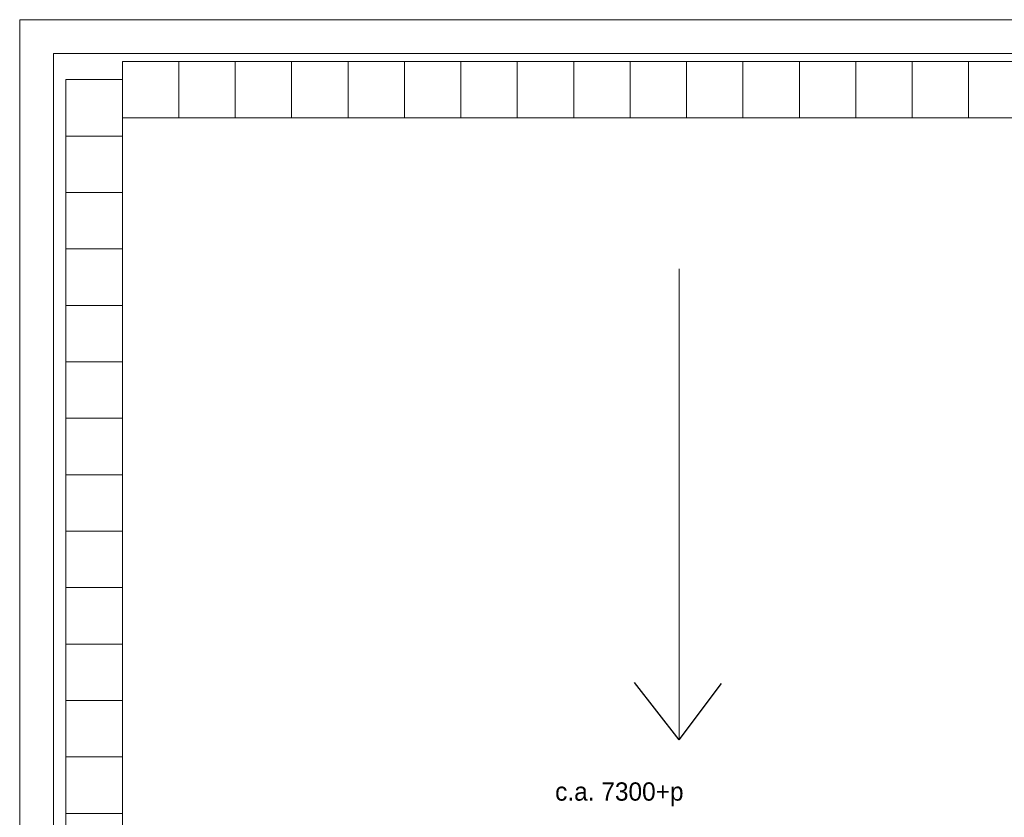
# Model space of a CAD drawing. Header units: millimetres. Extents: x -526411 to -400573, y 47353 to 130199.
# Tile 539 of 543: x -433853 to -425127, y 115501 to 122567. Entities that reach past the tile are written whole.
import ezdxf

# ---------------------------------------------------------------- set-up
doc = ezdxf.new("R2010")
doc.units = ezdxf.units.MM
doc.layers.add('01_ALGEMEEN', color=7, linetype='Continuous', lineweight=18)
doc.layers.add('m-pg-03_AI_dwg', color=8, linetype='Continuous', lineweight=18)
doc.styles.add('Frutiger', font='Frutrg__0.ttf', dxfattribs={"height": 7.29503})

# ---------------------------------------------------------------- blocks, each defined once
blk = doc.blocks.new('m-pg-03_AI_dwg_block 2101-641067-3e Verdieping - Percelen telling LI')
at = {"layer": '01_ALGEMEEN', "color": 213, "lineweight": 13}
blk.add_line((1702.93, 1570.81), (1702.93, 1382.83), dxfattribs=at)
blk = doc.blocks.new('m-pg-03_AI_dwg_block 2102-641068-3e Verdieping - Percelen telling LI')
at = {"layer": '01_ALGEMEEN', "color": 253, "lineweight": 25}
blk.add_line((1702.93, 1382.83), (1685.17, 1405.72), dxfattribs=at)
blk = doc.blocks.new('m-pg-03_AI_dwg_block 2103-641069-3e Verdieping - Percelen telling LI')
at = {"layer": '01_ALGEMEEN', "color": 253, "lineweight": 25}
blk.add_line((1702.93, 1382.83), (1719.89, 1405.41), dxfattribs=at)
blk = doc.blocks.new('m-pg-03_AI_dwg_block 2100-641070-3e Verdieping - Percelen telling LI')
for name in ['m-pg-03_AI_dwg_block 2101-641067-3e Verdieping - Percelen telling LI', 'm-pg-03_AI_dwg_block 2102-641068-3e Verdieping - Percelen telling LI', 'm-pg-03_AI_dwg_block 2103-641069-3e Verdieping - Percelen telling LI']:
    blk.add_blockref(name, (0, 0))
blk = doc.blocks.new('m-pg-03_AI_dwg_block 2145-641112-3e Verdieping - Percelen telling LI')
at = {"layer": '01_ALGEMEEN', "color": 133, "flags": 128}
blk.add_lwpolyline([(1439.8, 1670.16), (2938.42, 1670.16), (2938.42, 1015.39), (1439.8, 1015.39), (1439.8, 1064.93), (1453.31, 1064.93), (1453.31, 1028.9), (2924.92, 1028.9), (2924.92, 1656.65), (1453.31, 1656.65), (1453.31, 1301.78), (1439.8, 1301.78)], close=True, dxfattribs=at)
blk = doc.blocks.new('m-pg-03_AI_dwg_block 2164-641131-3e Verdieping - Percelen telling LI')
at = {"layer": '01_ALGEMEEN', "insert": (1653.48, 1365.9), "char_height": 7.295, "width": 64.6329, "attachment_point": 1, "line_spacing_factor": 1.017696, "style": 'Frutiger'}
blk.add_mtext('c.a. 7300+p', dxfattribs=at)
blk = doc.blocks.new('m-pg-03_AI_dwg_block 2005-641148-3e Verdieping - Percelen telling LI')
for name in ['m-pg-03_AI_dwg_block 2145-641112-3e Verdieping - Percelen telling LI', 'm-pg-03_AI_dwg_block 2100-641070-3e Verdieping - Percelen telling LI', 'm-pg-03_AI_dwg_block 2164-641131-3e Verdieping - Percelen telling LI']:
    blk.add_blockref(name, (0, 0))
blk = doc.blocks.new('m-pg-03_AI_dwg_block 2-641149-3e Verdieping - Percelen telling LI')
blk.add_blockref('m-pg-03_AI_dwg_block 2005-641148-3e Verdieping - Percelen telling LI', (0, 0))
blk = doc.blocks.new('m-pg-03_AI_dwg_block 3785-642753-3e Verdieping - Percelen telling LI')
at = {"layer": '01_ALGEMEEN', "color": 9, "lineweight": 9, "flags": 128}
blk.add_lwpolyline([(1841.02, 1653.5), (1818.5, 1653.5), (1818.5, 1630.98), (1841.02, 1630.98)], close=True, dxfattribs=at)
blk = doc.blocks.new('m-pg-03_AI_dwg_block 3784-642754-3e Verdieping - Percelen telling LI')
blk.add_blockref('m-pg-03_AI_dwg_block 3785-642753-3e Verdieping - Percelen telling LI', (0, 0))
blk = doc.blocks.new('m-pg-03_AI_dwg_block 3787-642755-3e Verdieping - Percelen telling LI')
at = {"layer": '01_ALGEMEEN', "color": 9, "lineweight": 9, "flags": 128}
blk.add_lwpolyline([(1818.5, 1653.5), (1795.98, 1653.5), (1795.98, 1630.98), (1818.5, 1630.98)], close=True, dxfattribs=at)
blk = doc.blocks.new('m-pg-03_AI_dwg_block 3786-642756-3e Verdieping - Percelen telling LI')
blk.add_blockref('m-pg-03_AI_dwg_block 3787-642755-3e Verdieping - Percelen telling LI', (0, 0))
blk = doc.blocks.new('m-pg-03_AI_dwg_block 3789-642757-3e Verdieping - Percelen telling LI')
at = {"layer": '01_ALGEMEEN', "color": 9, "lineweight": 9, "flags": 128}
blk.add_lwpolyline([(1795.98, 1653.5), (1773.47, 1653.5), (1773.47, 1630.98), (1795.98, 1630.98)], close=True, dxfattribs=at)
blk = doc.blocks.new('m-pg-03_AI_dwg_block 3788-642758-3e Verdieping - Percelen telling LI')
blk.add_blockref('m-pg-03_AI_dwg_block 3789-642757-3e Verdieping - Percelen telling LI', (0, 0))
blk = doc.blocks.new('m-pg-03_AI_dwg_block 3791-642759-3e Verdieping - Percelen telling LI')
at = {"layer": '01_ALGEMEEN', "color": 9, "lineweight": 9, "flags": 128}
blk.add_lwpolyline([(1773.47, 1653.5), (1750.95, 1653.5), (1750.95, 1630.98), (1773.47, 1630.98)], close=True, dxfattribs=at)
blk = doc.blocks.new('m-pg-03_AI_dwg_block 3790-642760-3e Verdieping - Percelen telling LI')
blk.add_blockref('m-pg-03_AI_dwg_block 3791-642759-3e Verdieping - Percelen telling LI', (0, 0))
blk = doc.blocks.new('m-pg-03_AI_dwg_block 3793-642761-3e Verdieping - Percelen telling LI')
at = {"layer": '01_ALGEMEEN', "color": 9, "lineweight": 9, "flags": 128}
blk.add_lwpolyline([(1750.95, 1653.5), (1728.44, 1653.5), (1728.44, 1630.98), (1750.95, 1630.98)], close=True, dxfattribs=at)
blk = doc.blocks.new('m-pg-03_AI_dwg_block 3792-642762-3e Verdieping - Percelen telling LI')
blk.add_blockref('m-pg-03_AI_dwg_block 3793-642761-3e Verdieping - Percelen telling LI', (0, 0))
blk = doc.blocks.new('m-pg-03_AI_dwg_block 3795-642763-3e Verdieping - Percelen telling LI')
at = {"layer": '01_ALGEMEEN', "color": 9, "lineweight": 9, "flags": 128}
blk.add_lwpolyline([(1728.44, 1653.5), (1705.92, 1653.5), (1705.92, 1630.98), (1728.44, 1630.98)], close=True, dxfattribs=at)
blk = doc.blocks.new('m-pg-03_AI_dwg_block 3794-642764-3e Verdieping - Percelen telling LI')
blk.add_blockref('m-pg-03_AI_dwg_block 3795-642763-3e Verdieping - Percelen telling LI', (0, 0))
blk = doc.blocks.new('m-pg-03_AI_dwg_block 3797-642765-3e Verdieping - Percelen telling LI')
at = {"layer": '01_ALGEMEEN', "color": 9, "lineweight": 9, "flags": 128}
blk.add_lwpolyline([(1705.92, 1653.5), (1683.41, 1653.5), (1683.41, 1630.98), (1705.92, 1630.98)], close=True, dxfattribs=at)
blk = doc.blocks.new('m-pg-03_AI_dwg_block 3796-642766-3e Verdieping - Percelen telling LI')
blk.add_blockref('m-pg-03_AI_dwg_block 3797-642765-3e Verdieping - Percelen telling LI', (0, 0))
blk = doc.blocks.new('m-pg-03_AI_dwg_block 3799-642767-3e Verdieping - Percelen telling LI')
at = {"layer": '01_ALGEMEEN', "color": 9, "lineweight": 9, "flags": 128}
blk.add_lwpolyline([(1683.41, 1653.5), (1660.89, 1653.5), (1660.89, 1630.98), (1683.41, 1630.98)], close=True, dxfattribs=at)
blk = doc.blocks.new('m-pg-03_AI_dwg_block 3798-642768-3e Verdieping - Percelen telling LI')
blk.add_blockref('m-pg-03_AI_dwg_block 3799-642767-3e Verdieping - Percelen telling LI', (0, 0))
blk = doc.blocks.new('m-pg-03_AI_dwg_block 3801-642769-3e Verdieping - Percelen telling LI')
at = {"layer": '01_ALGEMEEN', "color": 9, "lineweight": 9, "flags": 128}
blk.add_lwpolyline([(1660.89, 1653.5), (1638.38, 1653.5), (1638.38, 1630.98), (1660.89, 1630.98)], close=True, dxfattribs=at)
blk = doc.blocks.new('m-pg-03_AI_dwg_block 3800-642770-3e Verdieping - Percelen telling LI')
blk.add_blockref('m-pg-03_AI_dwg_block 3801-642769-3e Verdieping - Percelen telling LI', (0, 0))
blk = doc.blocks.new('m-pg-03_AI_dwg_block 3803-642771-3e Verdieping - Percelen telling LI')
at = {"layer": '01_ALGEMEEN', "color": 9, "lineweight": 9, "flags": 128}
blk.add_lwpolyline([(1638.38, 1653.5), (1615.86, 1653.5), (1615.86, 1630.98), (1638.38, 1630.98)], close=True, dxfattribs=at)
blk = doc.blocks.new('m-pg-03_AI_dwg_block 3802-642772-3e Verdieping - Percelen telling LI')
blk.add_blockref('m-pg-03_AI_dwg_block 3803-642771-3e Verdieping - Percelen telling LI', (0, 0))
blk = doc.blocks.new('m-pg-03_AI_dwg_block 3805-642773-3e Verdieping - Percelen telling LI')
at = {"layer": '01_ALGEMEEN', "color": 9, "lineweight": 9, "flags": 128}
blk.add_lwpolyline([(1615.86, 1653.5), (1593.34, 1653.5), (1593.34, 1630.98), (1615.86, 1630.98)], close=True, dxfattribs=at)
blk = doc.blocks.new('m-pg-03_AI_dwg_block 3804-642774-3e Verdieping - Percelen telling LI')
blk.add_blockref('m-pg-03_AI_dwg_block 3805-642773-3e Verdieping - Percelen telling LI', (0, 0))
blk = doc.blocks.new('m-pg-03_AI_dwg_block 3807-642775-3e Verdieping - Percelen telling LI')
at = {"layer": '01_ALGEMEEN', "color": 9, "lineweight": 9, "flags": 128}
blk.add_lwpolyline([(1593.34, 1653.5), (1570.83, 1653.5), (1570.83, 1630.98), (1593.34, 1630.98)], close=True, dxfattribs=at)
blk = doc.blocks.new('m-pg-03_AI_dwg_block 3806-642776-3e Verdieping - Percelen telling LI')
blk.add_blockref('m-pg-03_AI_dwg_block 3807-642775-3e Verdieping - Percelen telling LI', (0, 0))
blk = doc.blocks.new('m-pg-03_AI_dwg_block 3809-642777-3e Verdieping - Percelen telling LI')
at = {"layer": '01_ALGEMEEN', "color": 9, "lineweight": 9, "flags": 128}
blk.add_lwpolyline([(1570.83, 1653.5), (1548.31, 1653.5), (1548.31, 1630.98), (1570.83, 1630.98)], close=True, dxfattribs=at)
blk = doc.blocks.new('m-pg-03_AI_dwg_block 3808-642778-3e Verdieping - Percelen telling LI')
blk.add_blockref('m-pg-03_AI_dwg_block 3809-642777-3e Verdieping - Percelen telling LI', (0, 0))
blk = doc.blocks.new('m-pg-03_AI_dwg_block 3811-642779-3e Verdieping - Percelen telling LI')
at = {"layer": '01_ALGEMEEN', "color": 9, "lineweight": 9, "flags": 128}
blk.add_lwpolyline([(1548.31, 1653.5), (1525.8, 1653.5), (1525.8, 1630.98), (1548.31, 1630.98)], close=True, dxfattribs=at)
blk = doc.blocks.new('m-pg-03_AI_dwg_block 3810-642780-3e Verdieping - Percelen telling LI')
blk.add_blockref('m-pg-03_AI_dwg_block 3811-642779-3e Verdieping - Percelen telling LI', (0, 0))
blk = doc.blocks.new('m-pg-03_AI_dwg_block 3813-642781-3e Verdieping - Percelen telling LI')
at = {"layer": '01_ALGEMEEN', "color": 9, "lineweight": 9, "flags": 128}
blk.add_lwpolyline([(1525.8, 1653.5), (1503.28, 1653.5), (1503.28, 1630.98), (1525.8, 1630.98)], close=True, dxfattribs=at)
blk = doc.blocks.new('m-pg-03_AI_dwg_block 3812-642782-3e Verdieping - Percelen telling LI')
blk.add_blockref('m-pg-03_AI_dwg_block 3813-642781-3e Verdieping - Percelen telling LI', (0, 0))
blk = doc.blocks.new('m-pg-03_AI_dwg_block 3815-642783-3e Verdieping - Percelen telling LI')
at = {"layer": '01_ALGEMEEN', "color": 9, "lineweight": 9, "flags": 128}
blk.add_lwpolyline([(1503.28, 1653.5), (1480.77, 1653.5), (1480.77, 1630.98), (1503.28, 1630.98)], close=True, dxfattribs=at)
blk = doc.blocks.new('m-pg-03_AI_dwg_block 3814-642784-3e Verdieping - Percelen telling LI')
blk.add_blockref('m-pg-03_AI_dwg_block 3815-642783-3e Verdieping - Percelen telling LI', (0, 0))
blk = doc.blocks.new('m-pg-03_AI_dwg_block 3817-642785-3e Verdieping - Percelen telling LI')
at = {"layer": '01_ALGEMEEN', "color": 9, "lineweight": 9, "flags": 128}
blk.add_lwpolyline([(1480.77, 1646.25), (1458.25, 1646.25), (1458.25, 1623.74), (1480.77, 1623.74)], close=True, dxfattribs=at)
blk = doc.blocks.new('m-pg-03_AI_dwg_block 3816-642786-3e Verdieping - Percelen telling LI')
blk.add_blockref('m-pg-03_AI_dwg_block 3817-642785-3e Verdieping - Percelen telling LI', (0, 0))
blk = doc.blocks.new('m-pg-03_AI_dwg_block 3997-642965-3e Verdieping - Percelen telling LI')
at = {"layer": '01_ALGEMEEN', "color": 9, "lineweight": 9, "flags": 128}
blk.add_lwpolyline([(1480.77, 1556.19), (1458.25, 1556.19), (1458.25, 1533.67), (1480.77, 1533.67)], close=True, dxfattribs=at)
blk = doc.blocks.new('m-pg-03_AI_dwg_block 3996-642966-3e Verdieping - Percelen telling LI')
blk.add_blockref('m-pg-03_AI_dwg_block 3997-642965-3e Verdieping - Percelen telling LI', (0, 0))
blk = doc.blocks.new('m-pg-03_AI_dwg_block 3999-642967-3e Verdieping - Percelen telling LI')
at = {"layer": '01_ALGEMEEN', "color": 9, "lineweight": 9, "flags": 128}
blk.add_lwpolyline([(1480.77, 1578.71), (1458.25, 1578.71), (1458.25, 1556.19), (1480.77, 1556.19)], close=True, dxfattribs=at)
blk = doc.blocks.new('m-pg-03_AI_dwg_block 3998-642968-3e Verdieping - Percelen telling LI')
blk.add_blockref('m-pg-03_AI_dwg_block 3999-642967-3e Verdieping - Percelen telling LI', (0, 0))
blk = doc.blocks.new('m-pg-03_AI_dwg_block 4001-642969-3e Verdieping - Percelen telling LI')
at = {"layer": '01_ALGEMEEN', "color": 9, "lineweight": 9, "flags": 128}
blk.add_lwpolyline([(1480.77, 1601.22), (1458.25, 1601.22), (1458.25, 1578.71), (1480.77, 1578.71)], close=True, dxfattribs=at)
blk = doc.blocks.new('m-pg-03_AI_dwg_block 4000-642970-3e Verdieping - Percelen telling LI')
blk.add_blockref('m-pg-03_AI_dwg_block 4001-642969-3e Verdieping - Percelen telling LI', (0, 0))
blk = doc.blocks.new('m-pg-03_AI_dwg_block 4003-642971-3e Verdieping - Percelen telling LI')
at = {"layer": '01_ALGEMEEN', "color": 9, "lineweight": 9, "flags": 128}
blk.add_lwpolyline([(1480.77, 1623.74), (1458.25, 1623.74), (1458.25, 1601.22), (1480.77, 1601.22)], close=True, dxfattribs=at)
blk = doc.blocks.new('m-pg-03_AI_dwg_block 4002-642972-3e Verdieping - Percelen telling LI')
blk.add_blockref('m-pg-03_AI_dwg_block 4003-642971-3e Verdieping - Percelen telling LI', (0, 0))
blk = doc.blocks.new('m-pg-03_AI_dwg_block 4005-642973-3e Verdieping - Percelen telling LI')
at = {"layer": '01_ALGEMEEN', "color": 9, "lineweight": 9, "flags": 128}
blk.add_lwpolyline([(1480.77, 1466.13), (1458.25, 1466.13), (1458.25, 1443.61), (1480.77, 1443.61)], close=True, dxfattribs=at)
blk = doc.blocks.new('m-pg-03_AI_dwg_block 4004-642974-3e Verdieping - Percelen telling LI')
blk.add_blockref('m-pg-03_AI_dwg_block 4005-642973-3e Verdieping - Percelen telling LI', (0, 0))
blk = doc.blocks.new('m-pg-03_AI_dwg_block 4007-642975-3e Verdieping - Percelen telling LI')
at = {"layer": '01_ALGEMEEN', "color": 9, "lineweight": 9, "flags": 128}
blk.add_lwpolyline([(1480.77, 1488.64), (1458.25, 1488.64), (1458.25, 1466.13), (1480.77, 1466.13)], close=True, dxfattribs=at)
blk = doc.blocks.new('m-pg-03_AI_dwg_block 4006-642976-3e Verdieping - Percelen telling LI')
blk.add_blockref('m-pg-03_AI_dwg_block 4007-642975-3e Verdieping - Percelen telling LI', (0, 0))
blk = doc.blocks.new('m-pg-03_AI_dwg_block 4009-642977-3e Verdieping - Percelen telling LI')
at = {"layer": '01_ALGEMEEN', "color": 9, "lineweight": 9, "flags": 128}
blk.add_lwpolyline([(1480.77, 1511.16), (1458.25, 1511.16), (1458.25, 1488.64), (1480.77, 1488.64)], close=True, dxfattribs=at)
blk = doc.blocks.new('m-pg-03_AI_dwg_block 4008-642978-3e Verdieping - Percelen telling LI')
blk.add_blockref('m-pg-03_AI_dwg_block 4009-642977-3e Verdieping - Percelen telling LI', (0, 0))
blk = doc.blocks.new('m-pg-03_AI_dwg_block 4011-642979-3e Verdieping - Percelen telling LI')
at = {"layer": '01_ALGEMEEN', "color": 9, "lineweight": 9, "flags": 128}
blk.add_lwpolyline([(1480.77, 1533.67), (1458.25, 1533.67), (1458.25, 1511.16), (1480.77, 1511.16)], close=True, dxfattribs=at)
blk = doc.blocks.new('m-pg-03_AI_dwg_block 4010-642980-3e Verdieping - Percelen telling LI')
blk.add_blockref('m-pg-03_AI_dwg_block 4011-642979-3e Verdieping - Percelen telling LI', (0, 0))
blk = doc.blocks.new('m-pg-03_AI_dwg_block 4013-642981-3e Verdieping - Percelen telling LI')
at = {"layer": '01_ALGEMEEN', "color": 9, "lineweight": 9, "flags": 128}
blk.add_lwpolyline([(1480.77, 1376.07), (1458.25, 1376.07), (1458.25, 1353.55), (1480.77, 1353.55)], close=True, dxfattribs=at)
blk = doc.blocks.new('m-pg-03_AI_dwg_block 4012-642982-3e Verdieping - Percelen telling LI')
blk.add_blockref('m-pg-03_AI_dwg_block 4013-642981-3e Verdieping - Percelen telling LI', (0, 0))
blk = doc.blocks.new('m-pg-03_AI_dwg_block 4015-642983-3e Verdieping - Percelen telling LI')
at = {"layer": '01_ALGEMEEN', "color": 9, "lineweight": 9, "flags": 128}
blk.add_lwpolyline([(1480.77, 1398.58), (1458.25, 1398.58), (1458.25, 1376.07), (1480.77, 1376.07)], close=True, dxfattribs=at)
blk = doc.blocks.new('m-pg-03_AI_dwg_block 4014-642984-3e Verdieping - Percelen telling LI')
blk.add_blockref('m-pg-03_AI_dwg_block 4015-642983-3e Verdieping - Percelen telling LI', (0, 0))
blk = doc.blocks.new('m-pg-03_AI_dwg_block 4017-642985-3e Verdieping - Percelen telling LI')
at = {"layer": '01_ALGEMEEN', "color": 9, "lineweight": 9, "flags": 128}
blk.add_lwpolyline([(1480.77, 1421.1), (1458.25, 1421.1), (1458.25, 1398.58), (1480.77, 1398.58)], close=True, dxfattribs=at)
blk = doc.blocks.new('m-pg-03_AI_dwg_block 4016-642986-3e Verdieping - Percelen telling LI')
blk.add_blockref('m-pg-03_AI_dwg_block 4017-642985-3e Verdieping - Percelen telling LI', (0, 0))
blk = doc.blocks.new('m-pg-03_AI_dwg_block 4019-642987-3e Verdieping - Percelen telling LI')
at = {"layer": '01_ALGEMEEN', "color": 9, "lineweight": 9, "flags": 128}
blk.add_lwpolyline([(1480.77, 1443.61), (1458.25, 1443.61), (1458.25, 1421.1), (1480.77, 1421.1)], close=True, dxfattribs=at)
blk = doc.blocks.new('m-pg-03_AI_dwg_block 4018-642988-3e Verdieping - Percelen telling LI')
blk.add_blockref('m-pg-03_AI_dwg_block 4019-642987-3e Verdieping - Percelen telling LI', (0, 0))
blk = doc.blocks.new('m-pg-03_AI_dwg_block 4027-642995-3e Verdieping - Percelen telling LI')
at = {"layer": '01_ALGEMEEN', "color": 9, "lineweight": 9, "flags": 128}
blk.add_lwpolyline([(1480.77, 1353.55), (1458.25, 1353.55), (1458.25, 1331.04), (1480.77, 1331.04)], close=True, dxfattribs=at)
blk = doc.blocks.new('m-pg-03_AI_dwg_block 4026-642996-3e Verdieping - Percelen telling LI')
blk.add_blockref('m-pg-03_AI_dwg_block 4027-642995-3e Verdieping - Percelen telling LI', (0, 0))
blk = doc.blocks.new('m-pg-03_AI_dwg-638970-3e Verdieping - Percelen telling LI')
for name in ['m-pg-03_AI_dwg_block 2-641149-3e Verdieping - Percelen telling LI', 'm-pg-03_AI_dwg_block 3814-642784-3e Verdieping - Percelen telling LI', 'm-pg-03_AI_dwg_block 3812-642782-3e Verdieping - Percelen telling LI', 'm-pg-03_AI_dwg_block 3810-642780-3e Verdieping - Percelen telling LI', 'm-pg-03_AI_dwg_block 3808-642778-3e Verdieping - Percelen telling LI', 'm-pg-03_AI_dwg_block 3806-642776-3e Verdieping - Percelen telling LI', 'm-pg-03_AI_dwg_block 3804-642774-3e Verdieping - Percelen telling LI', 'm-pg-03_AI_dwg_block 3802-642772-3e Verdieping - Percelen telling LI', 'm-pg-03_AI_dwg_block 3800-642770-3e Verdieping - Percelen telling LI', 'm-pg-03_AI_dwg_block 3798-642768-3e Verdieping - Percelen telling LI', 'm-pg-03_AI_dwg_block 3796-642766-3e Verdieping - Percelen telling LI', 'm-pg-03_AI_dwg_block 3794-642764-3e Verdieping - Percelen telling LI', 'm-pg-03_AI_dwg_block 3792-642762-3e Verdieping - Percelen telling LI', 'm-pg-03_AI_dwg_block 3790-642760-3e Verdieping - Percelen telling LI', 'm-pg-03_AI_dwg_block 3788-642758-3e Verdieping - Percelen telling LI', 'm-pg-03_AI_dwg_block 3786-642756-3e Verdieping - Percelen telling LI', 'm-pg-03_AI_dwg_block 3784-642754-3e Verdieping - Percelen telling LI', 'm-pg-03_AI_dwg_block 3816-642786-3e Verdieping - Percelen telling LI', 'm-pg-03_AI_dwg_block 4002-642972-3e Verdieping - Percelen telling LI', 'm-pg-03_AI_dwg_block 4000-642970-3e Verdieping - Percelen telling LI', 'm-pg-03_AI_dwg_block 3998-642968-3e Verdieping - Percelen telling LI', 'm-pg-03_AI_dwg_block 3996-642966-3e Verdieping - Percelen telling LI', 'm-pg-03_AI_dwg_block 4010-642980-3e Verdieping - Percelen telling LI', 'm-pg-03_AI_dwg_block 4008-642978-3e Verdieping - Percelen telling LI', 'm-pg-03_AI_dwg_block 4006-642976-3e Verdieping - Percelen telling LI', 'm-pg-03_AI_dwg_block 4004-642974-3e Verdieping - Percelen telling LI', 'm-pg-03_AI_dwg_block 4018-642988-3e Verdieping - Percelen telling LI', 'm-pg-03_AI_dwg_block 4016-642986-3e Verdieping - Percelen telling LI', 'm-pg-03_AI_dwg_block 4014-642984-3e Verdieping - Percelen telling LI', 'm-pg-03_AI_dwg_block 4012-642982-3e Verdieping - Percelen telling LI', 'm-pg-03_AI_dwg_block 4026-642996-3e Verdieping - Percelen telling LI']:
    blk.add_blockref(name, (0, 0))

msp = doc.modelspace()

# ---------------------------------------------------------------- block references
at = {"layer": 'm-pg-03_AI_dwg', "color": 133, "xscale": 22.2068924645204, "yscale": 22.2068924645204, "zscale": 22.2068924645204}
msp.add_blockref('m-pg-03_AI_dwg-638970-3e Verdieping - Percelen telling LI', (-465826.5, 85478), dxfattribs=at)

doc.saveas('drawing.dxf')
